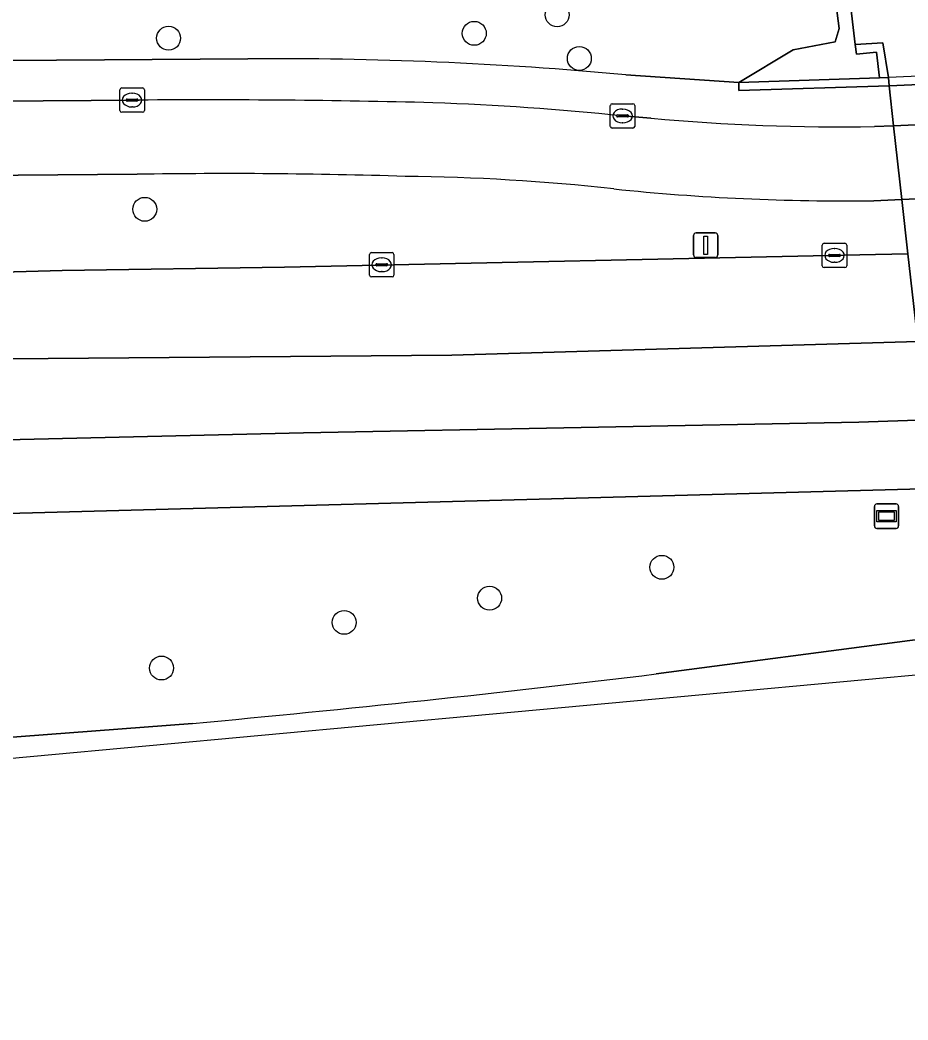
# Model space of a CAD drawing. Extents: x 161477 to 163040, y 383680 to 384871.
# Drawn here: x 161638.25 to 161674.55, y 383984.48 to 384025.39 of the extents above; entities that cross this region are included whole.
import ezdxf

# ---------------------------------------------------------------- set-up
doc = ezdxf.new("R2010")
doc.units = 0
for name, color, linetype in [('IMGEO_Berm_groen', 7, 'Continuous'), ('IMGEO_Boom', 7, 'Continuous'), ('IMGEO_Dek', 7, 'Continuous'), ('IMGEO_Fietspad_open', 7, 'Continuous'), ('IMGEO_Groenvoorziening', 7, 'Continuous'), ('IMGEO_Kolk', 7, 'Continuous'), ('IMGEO_Lichtmast', 7, 'Continuous'), ('IMGEO_Muur', 7, 'Continuous'), ('IMGEO_Oever', 7, 'Continuous'), ('IMGEO_Rijbaan_lokaal_gesloten', 7, 'Continuous'), ('IMGEO_Voetpad_open', 7, 'Continuous'), ('IMGEO_Waterloop', 7, 'Continuous'), ('IMGEO_Wegwijzer', 7, 'Continuous')]:
    doc.layers.add(name, color=color, linetype=linetype)

msp = doc.modelspace()

# ---------------------------------------------------------------- linework, layer by layer
at = {"layer": 'IMGEO_Berm_groen'}
for points in [[(161643.046, 384019.079), (161621.966, 384018.907)], [(161694.073, 384018.934), (161692.164, 384018.849), (161687.924, 384018.659), (161687.567, 384018.643), (161674.305, 384018.049), (161674.555, 384015.819)], [(161634.077, 384014.98), (161639.98, 384015.139), (161649.06, 384015.276), (161673.231, 384015.791), (161673.893, 384015.804), (161674.555, 384015.819), (161674.305, 384018.049), (161673.158, 384017.998)], [(161674.624, 384000), (161676.32, 384000.223), (161676.305, 384000.343), (161675.637, 384006.22), (161628.137, 384004.939), (161617.592, 384004.744), (161607.316, 384004.541), (161597.065, 384004.197), (161586.783, 384003.739), (161576.478, 384003.134), (161566.247, 384002.318), (161556.038, 384001.263), (161544.543, 384000), (161540.768, 383999.549), (161543.159, 383987.248), (161543.275, 383986.654), (161543.296, 383986.545)], [(161664.258, 383998.634), (161674.624, 384000)], [(161560.13, 383989.316), (161575.09, 383991.312), (161590.099, 383992.818), (161609.562, 383994.155), (161628.225, 383995.318), (161645.297, 383996.611)]]:
    msp.add_lwpolyline(points, dxfattribs=at)
for centre, radius, start, end in [((161646.681, 383785.069), 234.038, 88.20982, 90.88988), ((161653.137, 383933.687), 85.31, 83.68106, 89.42546), ((161671.976, 384109.617), 91.626, 264.08019, 270.73913), ((161583.781, 384663.055), 669.278, 275.273758, 276.906246)]:
    msp.add_arc(centre, radius, start, end, dxfattribs=at)
at = {"layer": 'IMGEO_Boom'}
for centre in [(161660.212, 384025.601), (161644.325, 384024.645), (161656.823, 384024.845), (161661.118, 384023.819), (161643.349, 384017.646), (161664.494, 384002.998), (161657.45, 384001.733), (161651.503, 384000.745), (161644.037, 383998.877)]:
    msp.add_circle(centre, 0.489, dxfattribs=at)
at = {"layer": 'IMGEO_Dek'}
msp.add_lwpolyline([(161686.957, 384023.63), (161673.752, 384023.045), (161673.782, 384022.691), (161673.965, 384021.067), (161674.305, 384018.049), (161674.555, 384015.819), (161675.637, 384006.22)], dxfattribs=at)
at = {"layer": 'IMGEO_Fietspad_open'}
for points in [[(161643.117, 384022.113), (161621.498, 384021.962)], [(161664.048, 384021.375), (161662.886, 384021.466)], [(161673.158, 384017.998), (161674.305, 384018.049), (161673.965, 384021.067)], [(161673.965, 384021.067), (161673.189, 384021.032)], [(161621.966, 384018.907), (161643.046, 384019.079)]]:
    msp.add_lwpolyline(points, dxfattribs=at)
msp.add_lwpolyline([(161693.678, 384021.946), (161691.803, 384021.863), (161687.531, 384021.672), (161687.198, 384021.657), (161673.965, 384021.067), (161674.305, 384018.049), (161687.567, 384018.643), (161687.924, 384018.659), (161692.164, 384018.849), (161694.073, 384018.934), (161694.02, 384019.337)], close=True, dxfattribs=at)
for centre, radius, start, end in [((161645.883, 383664.759), 357.365, 88.51697, 90.44349), ((161650.993, 383906.204), 115.874, 84.10897, 87.95299), ((161671.715, 384103.713), 82.695, 264.68052, 271.02165), ((161646.681, 383785.069), 234.038, 88.20982, 90.88988), ((161653.137, 383933.687), 85.31, 83.68106, 89.42546), ((161671.976, 384109.617), 91.626, 264.08019, 270.73913)]:
    msp.add_arc(centre, radius, start, end, dxfattribs=at)
at = {"layer": 'IMGEO_Groenvoorziening'}
for points in [[(161663.014, 384023.15), (161667.645, 384022.839), (161669.855, 384024.171), (161671.578, 384024.502), (161671.741, 384025.049), (161671.183, 384029.349), (161670.686, 384032.348), (161670.856, 384034.86), (161670.647, 384037.246), (161670.351, 384039.091), (161670.221, 384041.12), (161669.554, 384047.539), (161668.945, 384053.537), (161668.833, 384054.643), (161668.588, 384056.152)], [(161623.962, 384034.033), (161624.09, 384023.637), (161647.565, 384023.804)]]:
    msp.add_lwpolyline(points, dxfattribs=at)
msp.add_arc((161648.784, 383869.8), 154.008, 84.69842, 90.45348, dxfattribs=at)
at = {"layer": 'IMGEO_Kolk'}
for p, q in [((161642.332, 384021.688), (161642.332, 384022.54)), ((161642.407, 384022.614), (161643.259, 384022.614)), ((161642.82, 384022.394), (161642.845, 384022.394)), ((161643.333, 384022.54), (161643.333, 384021.688)), ((161642.591, 384022.108), (161642.591, 384022.12)), ((161643.029, 384022.071), (161642.631, 384022.071)), ((161642.634, 384022.157), (161643.032, 384022.157)), ((161642.843, 384021.834), (161642.818, 384021.834)), ((161643.075, 384022.12), (161643.075, 384022.108)), ((161662.385, 384021.04), (161662.385, 384021.892)), ((161662.46, 384021.966), (161663.312, 384021.966)), ((161663.386, 384021.892), (161663.386, 384021.04)), ((161643.259, 384021.614), (161642.407, 384021.614)), ((161662.644, 384021.46), (161662.644, 384021.472)), ((161663.082, 384021.423), (161662.684, 384021.423)), ((161662.687, 384021.509), (161663.085, 384021.509)), ((161662.873, 384021.746), (161662.898, 384021.746)), ((161663.128, 384021.472), (161663.128, 384021.46)), ((161662.896, 384021.186), (161662.871, 384021.186)), ((161663.312, 384020.966), (161662.46, 384020.966)), ((161671.05, 384015.333), (161671.05, 384016.185)), ((161671.125, 384016.259), (161671.977, 384016.259)), ((161672.051, 384016.185), (161672.051, 384015.333)), ((161652.539, 384014.951), (161652.539, 384015.803)), ((161652.614, 384015.877), (161653.466, 384015.877)), ((161653.54, 384015.803), (161653.54, 384014.951)), ((161671.309, 384015.753), (161671.309, 384015.765)), ((161671.747, 384015.716), (161671.349, 384015.716)), ((161671.352, 384015.802), (161671.75, 384015.802)), ((161671.538, 384016.039), (161671.563, 384016.039)), ((161671.793, 384015.765), (161671.793, 384015.753)), ((161652.798, 384015.371), (161652.798, 384015.383)), ((161653.236, 384015.334), (161652.838, 384015.334)), ((161652.841, 384015.42), (161653.239, 384015.42)), ((161653.027, 384015.657), (161653.052, 384015.657)), ((161653.282, 384015.383), (161653.282, 384015.371)), ((161671.561, 384015.479), (161671.536, 384015.479)), ((161653.466, 384014.877), (161652.614, 384014.877)), ((161653.05, 384015.097), (161653.025, 384015.097)), ((161671.977, 384015.259), (161671.125, 384015.259))]:
    msp.add_line(p, q, dxfattribs=at)
for points in [[(161642.332, 384021.688), (161642.332, 384022.54)], [(161642.407, 384022.614), (161643.259, 384022.614)], [(161643.333, 384022.54), (161643.333, 384021.688)], [(161662.385, 384021.04), (161662.385, 384021.892)], [(161662.46, 384021.966), (161663.312, 384021.966)], [(161663.386, 384021.892), (161663.386, 384021.04)], [(161643.259, 384021.614), (161642.407, 384021.614)], [(161663.312, 384020.966), (161662.46, 384020.966)], [(161671.05, 384015.333), (161671.05, 384016.185)], [(161671.125, 384016.259), (161671.977, 384016.259)], [(161672.051, 384016.185), (161672.051, 384015.333)], [(161652.539, 384014.951), (161652.539, 384015.803)], [(161652.614, 384015.877), (161653.466, 384015.877)], [(161653.54, 384015.803), (161653.54, 384014.951)], [(161653.466, 384014.877), (161652.614, 384014.877)], [(161671.977, 384015.259), (161671.125, 384015.259)]]:
    msp.add_lwpolyline(points, dxfattribs=at)
for centre, radius, start, end in [((161642.409, 384022.538), 0.0765, 91.552, 178.448), ((161642.409, 384022.538), 0.0765, 91.552, 178.448), ((161643.257, 384022.538), 0.0765, 1.552, 88.448), ((161643.257, 384022.538), 0.0765, 1.552, 88.448), ((161642.631, 384022.117), 0.0403, 85.8775, 175.7526), ((161642.628, 384022.107), 0.0366, 178.938, 274.7102), ((161643.032, 384022.114), 0.043, 264.8664, 352.4533), ((161643.036, 384022.119), 0.0386, 1.7309, 96.639), ((161662.462, 384021.89), 0.0765, 91.552, 178.448), ((161662.462, 384021.89), 0.0765, 91.552, 178.448), ((161663.31, 384021.89), 0.0765, 1.552, 88.448), ((161663.31, 384021.89), 0.0765, 1.552, 88.448), ((161642.409, 384021.69), 0.0765, 181.552, 268.448), ((161642.409, 384021.69), 0.0765, 181.552, 268.448), ((161643.257, 384021.69), 0.0765, 271.552, 358.448), ((161643.257, 384021.69), 0.0765, 271.552, 358.448), ((161662.684, 384021.469), 0.0403, 85.8775, 175.7526), ((161662.681, 384021.459), 0.0366, 178.938, 274.7102), ((161663.085, 384021.466), 0.043, 264.8664, 352.4533), ((161663.089, 384021.471), 0.0386, 1.7309, 96.639), ((161662.462, 384021.042), 0.0765, 181.552, 268.448), ((161662.462, 384021.042), 0.0765, 181.552, 268.448), ((161663.31, 384021.042), 0.0765, 271.552, 358.448), ((161663.31, 384021.042), 0.0765, 271.552, 358.448), ((161671.127, 384016.183), 0.0765, 91.552, 178.448), ((161671.127, 384016.183), 0.0765, 91.552, 178.448), ((161671.975, 384016.183), 0.0765, 1.552, 88.448), ((161671.975, 384016.183), 0.0765, 1.552, 88.448), ((161652.616, 384015.801), 0.0765, 91.552, 178.448), ((161652.616, 384015.801), 0.0765, 91.552, 178.448), ((161653.464, 384015.801), 0.0765, 1.552, 88.448), ((161653.464, 384015.801), 0.0765, 1.552, 88.448), ((161671.349, 384015.762), 0.0403, 85.8775, 175.7526), ((161671.346, 384015.752), 0.0366, 178.938, 274.7102), ((161671.75, 384015.759), 0.043, 264.8664, 352.4533), ((161671.754, 384015.764), 0.0386, 1.7309, 96.639), ((161652.838, 384015.38), 0.0403, 85.8775, 175.7526), ((161652.835, 384015.37), 0.0366, 178.938, 274.7102), ((161653.239, 384015.377), 0.043, 264.8664, 352.4533), ((161653.243, 384015.382), 0.0386, 1.7309, 96.639), ((161671.127, 384015.335), 0.0765, 181.552, 268.448), ((161671.127, 384015.335), 0.0765, 181.552, 268.448), ((161671.975, 384015.335), 0.0765, 271.552, 358.448), ((161671.975, 384015.335), 0.0765, 271.552, 358.448), ((161652.616, 384014.953), 0.0765, 181.552, 268.448), ((161652.616, 384014.953), 0.0765, 181.552, 268.448), ((161653.464, 384014.953), 0.0765, 271.552, 358.448), ((161653.464, 384014.953), 0.0765, 271.552, 358.448)]:
    msp.add_arc(centre, radius, start, end, dxfattribs=at)
for centre, major_axis, ratio, start_param, end_param in [((161642.819, 384022.114), (-0.387, 0.002), 0.722429, 4.712389, 7.853982), ((161642.844, 384022.114), (-0.39, 0.002), 0.717154, 1.570796, 4.712389), ((161662.872, 384021.466), (-0.387, 0.002), 0.722429, 4.712389, 7.853982), ((161662.897, 384021.466), (-0.39, 0.002), 0.717154, 1.570796, 4.712389), ((161671.537, 384015.759), (-0.387, 0.002), 0.722429, 4.712389, 7.853982), ((161671.562, 384015.759), (-0.39, 0.002), 0.717154, 1.570796, 4.712389), ((161653.026, 384015.377), (-0.387, 0.002), 0.722429, 4.712389, 7.853982), ((161653.051, 384015.377), (-0.39, 0.002), 0.717154, 1.570796, 4.712389)]:
    msp.add_ellipse(centre, major_axis=major_axis, ratio=ratio, start_param=start_param, end_param=end_param, dxfattribs=at)
at = {"layer": 'IMGEO_Lichtmast'}
for p, q in [((161665.788, 384015.778), (161665.788, 384016.578)), ((161665.788, 384016.578), (161665.788, 384015.778)), ((161665.888, 384016.678), (161666.678, 384016.678)), ((161666.678, 384016.678), (161665.888, 384016.678)), ((161666.778, 384016.578), (161666.778, 384015.778)), ((161666.778, 384015.778), (161666.778, 384016.578)), ((161666.678, 384015.678), (161665.888, 384015.678)), ((161665.888, 384015.678), (161666.678, 384015.678))]:
    msp.add_line(p, q, dxfattribs=at)
msp.add_lwpolyline([(161666.208, 384016.553), (161666.358, 384016.553), (161666.358, 384015.803), (161666.208, 384015.803), (161666.208, 384016.553)], dxfattribs=at)
for centre, start, end in [((161665.888, 384016.578), 90, 180), ((161665.888, 384016.578), 90, 180), ((161666.678, 384016.578), 0, 90), ((161666.678, 384016.578), 360, 90), ((161665.888, 384015.778), 180, 270), ((161665.888, 384015.778), 180, 270), ((161666.678, 384015.778), 270, 0), ((161666.678, 384015.778), 270, 0)]:
    msp.add_arc(centre, 0.1, start, end, dxfattribs=at)
at = {"layer": 'IMGEO_Muur'}
for points in [[(161673.522, 384024.457), (161672.401, 384024.394), (161672.445, 384023.994), (161673.266, 384024.081), (161673.395, 384023.029), (161673.752, 384023.045)], [(161693.465, 384023.577), (161693.421, 384023.917), (161691.553, 384023.835), (161687.303, 384023.646), (161686.957, 384023.63), (161673.752, 384023.045), (161673.782, 384022.691), (161686.999, 384023.286), (161687.356, 384023.302), (161691.607, 384023.493)], [(161673.752, 384023.045), (161673.395, 384023.029), (161667.645, 384022.839), (161667.635, 384022.513), (161673.782, 384022.691)]]:
    msp.add_lwpolyline(points, close=True, dxfattribs=at)
at = {"layer": 'IMGEO_Oever'}
msp.add_lwpolyline([(161671.183, 384029.349), (161671.741, 384025.049), (161671.578, 384024.502), (161669.855, 384024.171), (161667.645, 384022.839), (161673.395, 384023.029), (161673.266, 384024.081), (161672.445, 384023.994), (161672.401, 384024.394), (161671.96, 384028.13)], dxfattribs=at)
at = {"layer": 'IMGEO_Rijbaan_lokaal_gesloten'}
for points in [[(161674.555, 384015.819), (161675.637, 384006.22), (161683.418, 384006.43), (161689.035, 384006.625), (161689.494, 384006.641), (161693.6, 384006.855), (161695.634, 384006.981), (161694.855, 384012.926), (161694.365, 384016.691)], [(161554.858, 384011.021), (161541.743, 384009.578), (161541.512, 384009.524), (161539.504, 384009.307), (161539.126, 384009.289), (161539.778, 384005.647), (161551.073, 384007.077), (161560.971, 384008.077), (161581.017, 384009.777), (161596.764, 384010.478), (161613.51, 384010.978), (161637.755, 384011.527), (161655.901, 384011.677), (161674.959, 384012.236), (161674.555, 384015.819)], [(161674.555, 384015.819), (161673.893, 384015.804), (161673.231, 384015.791), (161649.06, 384015.276), (161639.98, 384015.139), (161634.077, 384014.98), (161631.136, 384014.895), (161628.065, 384014.822), (161621.501, 384014.622), (161615.048, 384014.471), (161610.066, 384014.347), (161595.651, 384013.977), (161581.52, 384013.282)], [(161543.69, 383984.477), (161581.907, 383990.015), (161676.504, 383998.747), (161676.32, 384000.223), (161674.624, 384000), (161664.258, 383998.634)], [(161645.297, 383996.611), (161628.225, 383995.318), (161609.562, 383994.155), (161590.099, 383992.818), (161575.09, 383991.312), (161560.13, 383989.316)]]:
    msp.add_lwpolyline(points, dxfattribs=at)
for points in [[(161674.959, 384012.236), (161655.901, 384011.677), (161637.755, 384011.527), (161613.51, 384010.978), (161596.764, 384010.478), (161581.017, 384009.777), (161560.971, 384008.077), (161551.073, 384007.077), (161539.778, 384005.647), (161540.294, 384002.523), (161555.23, 384004.156), (161571.858, 384005.787), (161591.747, 384006.929), (161610.875, 384007.69), (161627.231, 384007.962), (161649.838, 384008.505), (161672.552, 384008.94), (161675.32, 384009.03)], [(161675.32, 384009.03), (161672.552, 384008.94), (161649.838, 384008.505), (161627.231, 384007.962), (161610.875, 384007.69), (161591.747, 384006.929), (161571.858, 384005.787), (161555.23, 384004.156), (161540.294, 384002.523), (161540.768, 383999.549), (161544.543, 384000), (161556.038, 384001.263), (161566.247, 384002.318), (161576.478, 384003.134), (161586.783, 384003.739), (161597.065, 384004.197), (161607.316, 384004.541), (161617.592, 384004.744), (161628.137, 384004.939), (161675.637, 384006.22)]]:
    msp.add_lwpolyline(points, close=True, dxfattribs=at)
msp.add_arc((161583.781, 384663.055), 669.278, 275.273758, 276.906246, dxfattribs=at)
at = {"layer": 'IMGEO_Voetpad_open'}
for points in [[(161647.565, 384023.804), (161624.09, 384023.637), (161621.37, 384023.618)], [(161673.189, 384021.032), (161673.965, 384021.067), (161673.782, 384022.691), (161667.635, 384022.513), (161667.645, 384022.839), (161663.014, 384023.15)], [(161621.498, 384021.962), (161643.117, 384022.113)], [(161662.886, 384021.466), (161664.048, 384021.375)]]:
    msp.add_lwpolyline(points, dxfattribs=at)
msp.add_lwpolyline([(161693.465, 384023.577), (161691.607, 384023.493), (161687.356, 384023.302), (161686.999, 384023.286), (161673.782, 384022.691), (161673.965, 384021.067), (161687.198, 384021.657), (161687.531, 384021.672), (161691.803, 384021.863), (161693.678, 384021.946), (161693.579, 384022.704)], close=True, dxfattribs=at)
for centre, radius, start, end in [((161648.784, 383869.8), 154.008, 84.69842, 90.45348), ((161645.883, 383664.759), 357.365, 88.51697, 90.44349), ((161650.993, 383906.204), 115.874, 84.10897, 87.95299), ((161671.715, 384103.713), 82.695, 264.68052, 271.02165)]:
    msp.add_arc(centre, radius, start, end, dxfattribs=at)
at = {"layer": 'IMGEO_Waterloop'}
msp.add_lwpolyline([(161671.96, 384028.13), (161672.401, 384024.394), (161673.522, 384024.457), (161673.752, 384023.045), (161673.782, 384022.691), (161673.965, 384021.067), (161674.305, 384018.049), (161674.555, 384015.819), (161674.959, 384012.236)], dxfattribs=at)
at = {"layer": 'IMGEO_Wegwijzer'}
for p, q in [((161673.183, 384004.689), (161673.183, 384005.489)), ((161673.183, 384005.489), (161673.183, 384004.689)), ((161673.283, 384005.589), (161674.073, 384005.589)), ((161674.073, 384005.589), (161673.283, 384005.589)), ((161674.173, 384005.489), (161674.173, 384004.689)), ((161674.173, 384004.689), (161674.173, 384005.489)), ((161674.073, 384004.589), (161673.283, 384004.589)), ((161673.283, 384004.589), (161674.073, 384004.589))]:
    msp.add_line(p, q, dxfattribs=at)
for points in [[(161673.284, 384005.321), (161674.072, 384005.321), (161674.072, 384004.857), (161673.284, 384004.857), (161673.284, 384005.321)], [(161673.349, 384005.256), (161673.349, 384004.922), (161674.007, 384004.922), (161674.007, 384005.256), (161673.349, 384005.256)]]:
    msp.add_lwpolyline(points, dxfattribs=at)
for centre, start, end in [((161673.283, 384005.489), 90, 180), ((161673.283, 384005.489), 90, 180), ((161674.073, 384005.489), 0, 90), ((161674.073, 384005.489), 360, 90), ((161673.283, 384004.689), 180, 270), ((161673.283, 384004.689), 180, 270), ((161674.073, 384004.689), 270, 0), ((161674.073, 384004.689), 270, 0)]:
    msp.add_arc(centre, 0.1, start, end, dxfattribs=at)

doc.saveas('drawing.dxf')
